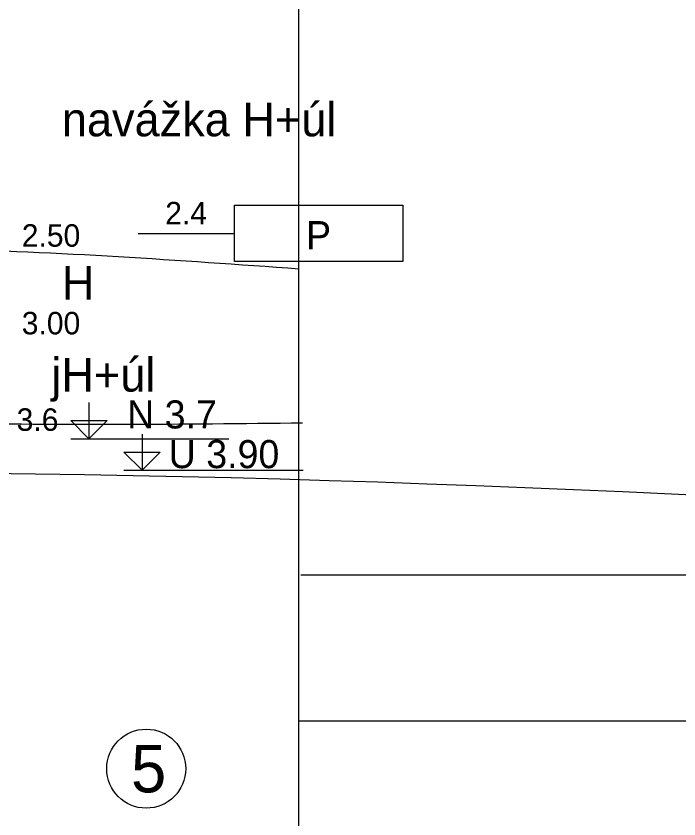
# Model space of a CAD drawing. Extents: x 3042 to 4120, y 576 to 2694.
# Drawn here: x 3233.15 to 3254.13, y 2276.44 to 2301.85 of the extents above; entities that cross this region are included whole.
import ezdxf

# ---------------------------------------------------------------- set-up
doc = ezdxf.new("R2010")
doc.units = 0
for name, color, linetype in [('52', 7, 'Continuous'), ('61', 7, 'Continuous'), ('62', 7, 'Continuous'), ('HPV', 7, 'Continuous'), ('komunikace', 7, 'Continuous'), ('pomocna', 7, 'Continuous'), ('rozhraní', 7, 'Continuous')]:
    doc.layers.add(name, color=color, linetype=linetype)

msp = doc.modelspace()

# ---------------------------------------------------------------- linework, layer by layer
at = {"layer": '61'}
for p, q in [((3234.889, 2288.472), (3239.884, 2288.472)), ((3236.569, 2287.472), (3242.242, 2287.472))]:
    msp.add_line(p, q, dxfattribs=at)
for points in [[(3235.46, 2289.615), (3235.46, 2288.472), (3234.889, 2289.043), (3236.032, 2289.043), (3235.46, 2288.472)], [(3237.14, 2288.615), (3237.14, 2287.472), (3236.569, 2288.043), (3237.712, 2288.043), (3237.14, 2287.472)]]:
    msp.add_lwpolyline(points, dxfattribs=at)
at = {"layer": '62'}
msp.add_line((3237.017, 2294.972), (3240.065, 2294.972), dxfattribs=at)
msp.add_lwpolyline([(3245.399, 2294.083), (3240.065, 2294.083), (3240.065, 2295.861), (3245.399, 2295.861), (3245.399, 2294.083)], dxfattribs=at)
at = {"layer": 'HPV'}
msp.add_spline([(3222.663, 2287.39), (3230.667, 2287.39), (3329.737, 2282.999), (3338.765, 2282.999)], degree=3, dxfattribs=at)
at = {"layer": 'komunikace'}
for p, q in [((3242.107, 2279.53), (3242.107, 2300.022)), ((3315.487, 2279.53), (3242.107, 2279.53))]:
    msp.add_line(p, q, dxfattribs=at)
at = {"layer": 'pomocna'}
msp.add_line((3242.107, 2260.022), (3242.107, 2306.972), dxfattribs=at)
at = {"layer": 'rozhraní'}
msp.add_line((3242.17, 2284.167), (3315.568, 2284.167), dxfattribs=at)
msp.add_circle((3237.273, 2278.028), 1.25, dxfattribs=at)
for points in [[(3242.107, 2293.842), (3230.667, 2294.472), (3222.581, 2294.472)], [(3223.672, 2289.228), (3230.832, 2288.976), (3242.223, 2288.976)]]:
    msp.add_spline(points, degree=3, dxfattribs=at)

# ---------------------------------------------------------------- texts
at = {"layer": '52'}
for s, height, p in [('navážka H+úl', 1.0668, (3234.604, 2298.044)), ('2.50', 0.7112, (3233.334, 2294.549)), ('H', 1.067, (3234.604, 2292.872)), ('3.00', 0.7112, (3233.334, 2291.774)), ('jH+úl', 1.0668, (3234.27, 2289.964)), ('3.6', 0.7112, (3233.172, 2288.721))]:
    msp.add_text(s, height=height, dxfattribs=at).set_placement(p)
at = {"layer": '61'}
for s, p in [('N 3.7', (3236.667, 2288.796)), ('U 3.90', (3237.983, 2287.54))]:
    msp.add_text(s, height=0.889, dxfattribs=at).set_placement(p)
at = {"layer": '62'}
for s, height, p in [('2.4', 0.7112, (3237.874, 2295.256)), ('P', 0.889, (3242.33, 2294.47))]:
    msp.add_text(s, height=height, dxfattribs=at).set_placement(p)
at = {"layer": 'rozhraní'}
msp.add_text('5', height=1.5, dxfattribs=at).set_placement((3236.792, 2277.278))

doc.saveas('drawing.dxf')
